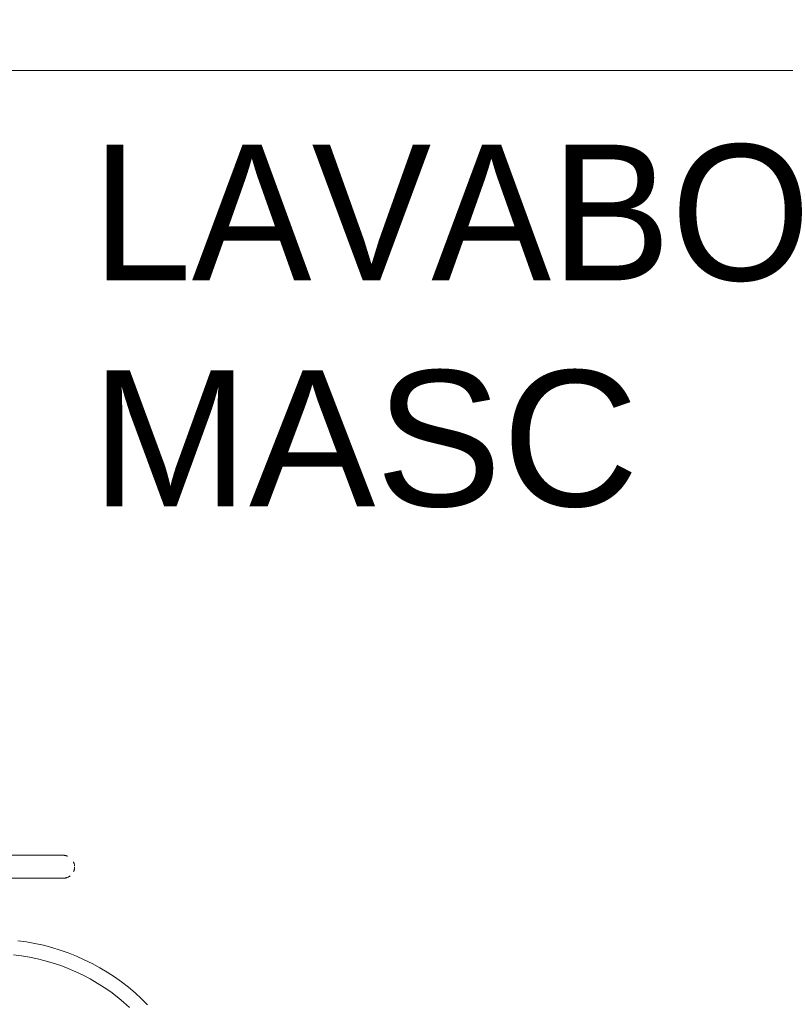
# Model space of a CAD drawing. Header units: millimetres. Extents: x 567 to 934, y -1 to 364.
# Tile 637 of 656: x 767.03 to 769.15, y 108.74 to 111.46. Entities that reach past the tile are written whole.
import ezdxf

# ---------------------------------------------------------------- set-up
doc = ezdxf.new("R2010")
doc.units = ezdxf.units.MM
doc.header["$MEASUREMENT"] = 0
doc.linetypes.add('NULL', pattern=[0])
for name, color, linetype, lineweight in [('A-ANNO-SYMB', 7, 'Continuous', 9), ('A-AREA-IDEN', 7, 'Continuous', 9), ('A-WALL', 7, 'Continuous', 25), ('Peças hidrossanitárias', 7, 'Continuous', 13)]:
    doc.layers.add(name, color=color, linetype=linetype, lineweight=lineweight)
doc.styles.add('Arial', font='arial.ttf')

msp = doc.modelspace()

# ---------------------------------------------------------------- linework, layer by layer
at = {"layer": 'A-ANNO-SYMB', "color": 8, "linetype": 'Continuous', "lineweight": 5}
msp.add_arc((767.0643, 111.2512), 0.45, 90, 180, dxfattribs=at)
at = {"layer": 'A-WALL', "color": 8, "lineweight": 5}
msp.add_line((766.959, 111.3227), (770.559, 111.3227), dxfattribs=at)
at = {"layer": 'Peças hidrossanitárias', "color": 8, "lineweight": 5}
for p, q in [((767.049, 109.1544), (766.989, 109.1544)), ((766.989, 109.091), (767.049, 109.091)), ((767.3154, 108.7544), (767.3137, 108.7559))]:
    msp.add_line(p, q, dxfattribs=at)
for points in [[(767.1551, 109.1544), (767.155, 109.1544), (767.1547, 109.1544), (767.1543, 109.1544), (767.1537, 109.1544), (767.1529, 109.1544), (767.152, 109.1544), (767.1509, 109.1544), (767.1497, 109.1544), (767.1483, 109.1544), (767.1467, 109.1544), (767.145, 109.1544), (767.1431, 109.1544), (767.141, 109.1544), (767.1389, 109.1544), (767.1365, 109.1544), (767.1341, 109.1544), (767.1315, 109.1544), (767.1287, 109.1544), (767.1259, 109.1544), (767.1229, 109.1544), (767.1198, 109.1544), (767.1166, 109.1544), (767.1132, 109.1544), (767.1098, 109.1544), (767.1063, 109.1544), (767.1027, 109.1544), (767.099, 109.1544), (767.0952, 109.1544), (767.0913, 109.1544), (767.0874, 109.1544), (767.0834, 109.1544), (767.0794, 109.1544), (767.0753, 109.1544), (767.0712, 109.1544), (767.067, 109.1544), (767.0628, 109.1544), (767.0586, 109.1544), (767.0544, 109.1544), (767.0501, 109.1544), (767.049, 109.1544)], [(767.049, 109.1544), (767.0532, 109.1544), (767.0575, 109.1544), (767.0617, 109.1544), (767.0659, 109.1544), (767.0701, 109.1544), (767.0742, 109.1544), (767.0783, 109.1544), (767.0824, 109.1544), (767.0864, 109.1544), (767.0903, 109.1544), (767.0942, 109.1544), (767.098, 109.1544), (767.1017, 109.1544)], [(767.128, 109.1544), (767.1307, 109.1544), (767.1334, 109.1544), (767.1359, 109.1544), (767.1382, 109.1544), (767.1405, 109.1544), (767.1425, 109.1544), (767.1445, 109.1544), (767.1462, 109.1544), (767.1478, 109.1544), (767.1493, 109.1544), (767.1506, 109.1544), (767.1517, 109.1544), (767.1527, 109.1544), (767.1535, 109.1544), (767.1541, 109.1544), (767.1546, 109.1544), (767.1549, 109.1544), (767.155, 109.1544), (767.1551, 109.1544)], [(767.1551, 109.1544), (767.1563, 109.1543), (767.1576, 109.1543), (767.1588, 109.1541), (767.1601, 109.154), (767.1614, 109.1537), (767.1626, 109.1535), (767.1638, 109.1531), (767.165, 109.1528), (767.1662, 109.1523), (767.1674, 109.1519)], [(767.1836, 109.1365), (767.1841, 109.1353), (767.1846, 109.1342), (767.185, 109.133), (767.1854, 109.1318), (767.1858, 109.1305), (767.1861, 109.1293), (767.1863, 109.1281), (767.1865, 109.1268), (767.1866, 109.1255), (767.1867, 109.1243)], [(767.1743, 109.0975), (767.1732, 109.0967), (767.1722, 109.096), (767.1711, 109.0953), (767.17, 109.0947), (767.1689, 109.0941), (767.1677, 109.0936), (767.1665, 109.0931), (767.1654, 109.0927), (767.1641, 109.0923), (767.1629, 109.092), (767.1617, 109.0917), (767.1604, 109.0914), (767.1592, 109.0912), (767.1579, 109.0911), (767.1567, 109.091), (767.1554, 109.091), (767.1551, 109.091)], [(767.1867, 109.1214), (767.1867, 109.1201), (767.1865, 109.1189), (767.1863, 109.1176), (767.1861, 109.1164), (767.1858, 109.1151), (767.1855, 109.1139), (767.1851, 109.1127), (767.1847, 109.1115), (767.1843, 109.1103), (767.1837, 109.1092)], [(767.049, 109.091), (767.0532, 109.091), (767.0575, 109.091), (767.0617, 109.091), (767.0659, 109.091), (767.0701, 109.091), (767.0742, 109.091), (767.0783, 109.091), (767.0824, 109.091), (767.0864, 109.091), (767.0903, 109.091), (767.0942, 109.091), (767.098, 109.091), (767.1017, 109.091), (767.1053, 109.091), (767.1089, 109.091), (767.1123, 109.091), (767.1157, 109.091), (767.1189, 109.091), (767.1221, 109.091), (767.1251, 109.091), (767.128, 109.091), (767.1307, 109.091), (767.1334, 109.091), (767.1359, 109.091), (767.1382, 109.091), (767.1405, 109.091), (767.1425, 109.091), (767.1445, 109.091), (767.1462, 109.091), (767.1478, 109.091), (767.1493, 109.091), (767.1506, 109.091), (767.1517, 109.091), (767.1527, 109.091), (767.1535, 109.091), (767.1541, 109.091), (767.1546, 109.091), (767.1549, 109.091), (767.155, 109.091), (767.1551, 109.091)], [(767.1338, 109.091), (767.1315, 109.091), (767.1287, 109.091), (767.1259, 109.091), (767.1229, 109.091), (767.1198, 109.091), (767.1166, 109.091), (767.1132, 109.091), (767.1098, 109.091), (767.1063, 109.091), (767.1027, 109.091), (767.099, 109.091), (767.0952, 109.091), (767.0913, 109.091), (767.0874, 109.091), (767.0834, 109.091), (767.0794, 109.091), (767.0753, 109.091), (767.0712, 109.091), (767.067, 109.091), (767.0628, 109.091), (767.0586, 109.091), (767.0544, 109.091), (767.0501, 109.091)], [(767.1551, 109.091), (767.155, 109.091), (767.1547, 109.091), (767.1543, 109.091), (767.1537, 109.091), (767.1529, 109.091), (767.152, 109.091), (767.1509, 109.091), (767.1497, 109.091), (767.1483, 109.091), (767.1467, 109.091), (767.145, 109.091), (767.1431, 109.091), (767.141, 109.091), (767.1389, 109.091), (767.1365, 109.091), (767.1341, 109.091)], [(767.3886, 108.7415), (767.3715, 108.7583), (767.3538, 108.7745), (767.3354, 108.7899), (767.3164, 108.8046), (767.2969, 108.8185), (767.2768, 108.8316), (767.2561, 108.8439), (767.2351, 108.8554), (767.2135, 108.866), (767.1916, 108.8757), (767.1693, 108.8846), (767.1467, 108.8926), (767.1237, 108.8996), (767.1005, 108.9057), (767.0771, 108.9109), (767.0535, 108.9152), (767.0297, 108.9185)], [(767.0178, 108.8796), (767.04, 108.8768), (767.0621, 108.8731), (767.084, 108.8685), (767.1057, 108.8631), (767.1272, 108.8568), (767.1485, 108.8496), (767.1694, 108.8416), (767.19, 108.8328), (767.2102, 108.8232), (767.23, 108.8127), (767.2494, 108.8015), (767.2683, 108.7895), (767.2867, 108.7768), (767.3046, 108.7633), (767.322, 108.7491), (767.3387, 108.7343)]]:
    msp.add_lwpolyline(points, dxfattribs=at)

# ---------------------------------------------------------------- texts
at = {"layer": 'A-AREA-IDEN', "color": 8, "linetype": 'NULL', "lineweight": 5, "char_height": 0.375, "attachment_point": 7, "line_spacing_factor": 0.9, "style": 'Arial'}
for s, insert, width in [('LAVABO', (767.2323, 110.7373), 4.194169), ('MASC', (767.2323, 110.1133), 3.028011)]:
    msp.add_mtext(s, dxfattribs=dict(at, insert=insert, width=width))

doc.saveas('drawing.dxf')
